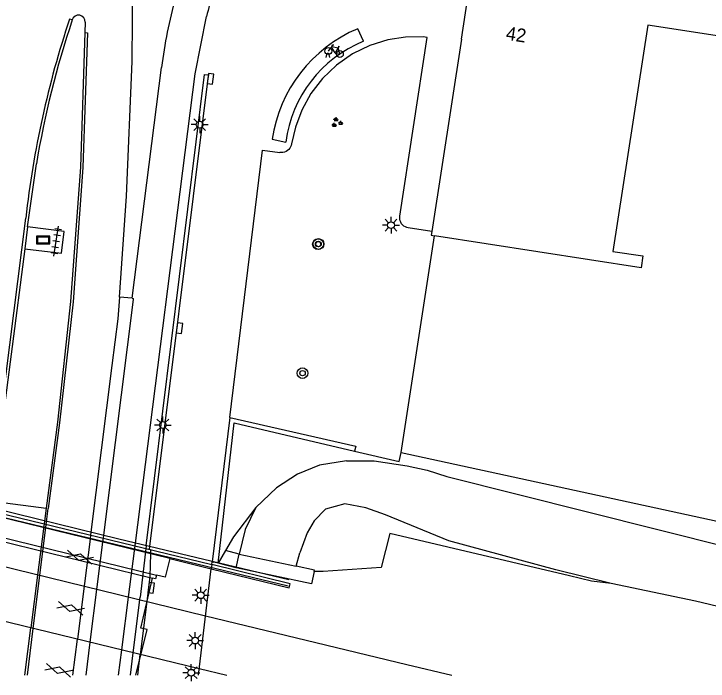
# Model space of a CAD drawing. Extents: x 132998 to 136004, y 396998 to 398512.
# Drawn here: x 133315.3 to 133366.9, y 396999.6 to 397049.1 of the extents above; entities that cross this region are included whole.
import ezdxf

# ---------------------------------------------------------------- set-up
doc = ezdxf.new("R2010")
doc.units = 0
for name, color, linetype in [('gg-afsc-hekwerk', 7, 'Continuous'), ('gg-afsc-muur', 7, 'Continuous'), ('gg-anno-huisnummerreeks BGT', 7, 'Continuous'), ('gg-aspt-spoorlijn', 7, 'Continuous'), ('gg-bbg-hoofdgebouw', 7, 'Continuous'), ('gg-bbg-pand onderbouw', 7, 'Continuous'), ('gg-knt-BGT kruinlijn', 7, 'Continuous'), ('gg-knt-verharding', 7, 'Continuous'), ('gg-knt-verharding niveau 01', 7, 'Continuous'), ('gg-knt-verharding nz', 7, 'Continuous'), ('gg-kntw-beschoeiing', 7, 'Continuous'), ('gt-grn-afwateringsgoot', 7, 'Continuous'), ('gt-symb-boom', 7, 'Continuous'), ('gt-symb-fietsenrek', 7, 'Continuous'), ('gt-symb-gesloten verharding', 7, 'Continuous'), ('gt-symb-groenvak', 7, 'Continuous'), ('gt-symb-kolk', 7, 'Continuous'), ('gt-symb-lichtmast', 7, 'Continuous'), ('gt-symb-reclamebord', 7, 'Continuous'), ('gt-symb-tegel verharding', 7, 'Continuous'), ('gx-grn-maaiveld', 7, 'Continuous'), ('gx-knt-lijn weginrichtingselement', 7, 'Continuous')]:
    doc.layers.add(name, color=color, linetype=linetype)

# ---------------------------------------------------------------- blocks, each defined once
blk = doc.blocks.new('gt0-KOLK')
at = {"layer": 'gt-symb-kolk'}
blk.add_lwpolyline([(0, 0), (0.375, 0), (0.375, 0.4), (-0.375, 0.4), (-0.375, 0), (0, 0)], dxfattribs=at)
blk = doc.blocks.new('gt0-FREK')
at = {"layer": 'gt-symb-fietsenrek'}
for p, q in [((0.259, 0.762), (0.294, 0.823)), ((0.54, 0.335), (0.259, 0.762)), ((0.294, 0.823), (0.767, 0.714)), ((0.767, 0.714), (0.54, 0.335)), ((0.757, 0.841), (0.866, 0.816)), ((0.767, 0.714), (0.84, 0.822)), ((0.895, 0.252), (0.767, 0.714))]:
    blk.add_line(p, q, dxfattribs=at)
for points in [[(0.036, 0.476), (0.228, 0.708), (0.259, 0.762)], [(0.294, 0.823), (0.36, 0.937), (0.452, 0.935)], [(-0.124, 0), (-0.047, 0.312), (0.053, 0.312), (0.12, 0)], [(0.54, 0.335), (0.555, 0.305), (0.895, 0.252)]]:
    blk.add_lwpolyline(points, dxfattribs=at)
for centre in [(0.036, 0.476), (0.895, 0.252)]:
    blk.add_circle(centre, 0.252, dxfattribs=at)
blk = doc.blocks.new('gt0-GRVAK')
at = {"layer": 'gt-symb-groenvak'}
for p, q in [((-0.11, 0.189), (-0.228, 0.24)), ((-0.182, 0.153), (0.088, 0.153)), ((-0.091, 0.211), (-0.156, 0.322)), ((-0.047, 0.214), (-0.047, 0.393)), ((-0.004, 0.211), (0.061, 0.322)), ((0.015, 0.189), (0.133, 0.24)), ((0.262, -0.052), (0.197, 0.059)), ((0.305, -0.049), (0.305, 0.13)), ((0.349, -0.052), (0.414, 0.059)), ((-0.245, -0.228), (-0.363, -0.177)), ((-0.318, -0.264), (-0.047, -0.264)), ((-0.226, -0.206), (-0.291, -0.095)), ((-0.183, -0.203), (-0.183, -0.024)), ((-0.139, -0.206), (-0.074, -0.095)), ((-0.12, -0.228), (-0.002, -0.177)), ((0.243, -0.074), (0.125, -0.023)), ((0.17, -0.11), (0.441, -0.11)), ((0.368, -0.074), (0.486, -0.023))]:
    blk.add_line(p, q, dxfattribs=at)
blk = doc.blocks.new('gt0-BOOM')
at = {"layer": 'gt-symb-boom'}
for radius in [0.4, 0.2]:
    blk.add_circle((0, 0), radius, dxfattribs=at)
blk = doc.blocks.new('gt0-LMAST')
at = {"layer": 'gt-symb-lichtmast'}
for p, q in [((-0.005, 0.246), (-0.005, 0.621)), ((-0.182, 0.173), (-0.447, 0.438)), ((0.172, 0.173), (0.437, 0.438)), ((-0.255, -0.004), (-0.63, -0.004)), ((-0.182, -0.181), (-0.447, -0.446)), ((-0.005, -0.254), (-0.005, -0.629)), ((0.437, -0.446), (0.172, -0.181)), ((0.245, -0.004), (0.62, -0.004))]:
    blk.add_line(p, q, dxfattribs=at)
blk.add_circle((-0.005, -0.004), 0.25, dxfattribs=at)
blk = doc.blocks.new('gt0-GESVH1')
at = {"layer": 'gt-symb-gesloten verharding'}
for p, q in [((-0.992, -0.261), (0.008, 0.239)), ((0.008, -0.261), (-0.992, 0.239)), ((0.008, 0.239), (1.008, -0.261)), ((1.008, 0.239), (0.008, -0.261))]:
    blk.add_line(p, q, dxfattribs=at)
blk = doc.blocks.new('gt0-RBORD')
at = {"layer": 'gt-symb-reclamebord'}
blk.add_lwpolyline([(-0.5, 0.295), (-0.5, -0.295), (0.5, -0.295), (0.5, 0.295), (-0.5, 0.295)], dxfattribs=at)
blk.add_lwpolyline([(-0.417, -0.212), (0.417, -0.212), (0.417, 0.212), (-0.417, 0.212)], close=True, dxfattribs=at)
blk = doc.blocks.new('gt0-TEG1')
at = {"layer": 'gt-symb-tegel verharding'}
for p, q in [((-1.125, 0), (1.125, 0)), ((-0.9, -0.25), (-0.9, 0.25)), ((-0.45, -0.25), (-0.45, 0.25)), ((0, -0.25), (0, 0.25)), ((0.45, -0.25), (0.45, 0.25)), ((0.9, -0.25), (0.9, 0.25))]:
    blk.add_line(p, q, dxfattribs=at)

msp = doc.modelspace()

# ---------------------------------------------------------------- linework, layer by layer
at = {"layer": 'gg-afsc-hekwerk'}
msp.add_lwpolyline([(133340.621, 397016.654), (133343.92, 397015.88), (133344.078, 397016.553)], dxfattribs=at)
at = {"layer": 'gg-afsc-muur'}
for p, q in [((133331.343, 397019.14), (133330.035, 397008.427)), ((133325.154, 397009.61), (133324.688, 397005.813)), ((133325.392, 397009.552), (133325.369, 397009.366)), ((133325.471, 397009.022), (133325.405, 397007.332)), ((133324.181, 397001.68), (133324.688, 397005.813)), ((133325.213, 397005.686), (133324.706, 397001.553)), ((133323.975, 397000), (133324.181, 397001.68)), ((133324.515, 397000), (133324.706, 397001.553))]:
    msp.add_line(p, q, dxfattribs=at)
for points in [[(133325.154, 397009.61), (133329.482, 397044.617), (133329.762, 397044.579), (133329.723, 397044.31), (133325.392, 397009.552)], [(133330.486, 397008.318), (133331.672, 397018.752), (133340.621, 397016.654)], [(133331.343, 397019.14), (133340.705, 397017.01), (133340.621, 397016.654)], [(133325.369, 397009.366), (133325.472, 397009.341), (133325.471, 397009.022)], [(133325.405, 397007.332), (133325.29, 397006.313), (133325.213, 397005.686)]]:
    msp.add_lwpolyline(points, dxfattribs=at)
at = {"layer": 'gg-aspt-spoorlijn'}
for p, q in [((133298.931, 397011.894), (133329.558, 397004.427)), ((133298.474, 397007.929), (133329.088, 397000.493)), ((133329.088, 397000.493), (133331.124, 397000))]:
    msp.add_line(p, q, dxfattribs=at)
msp.add_lwpolyline([(133329.558, 397004.427), (133344.494, 397000.79), (133347.833, 397000)], dxfattribs=at)
at = {"layer": 'gg-bbg-hoofdgebouw'}
for q in [(133351.086, 397063.697), (133346.339, 397032.956)]:
    msp.add_line((133348.546, 397047.247), q, dxfattribs=at)
for points in [[(133399.78, 397029.094), (133399.078, 397024.53), (133383.521, 397026.94), (133383.656, 397027.81), (133385.879, 397027.465), (133388.466, 397044.267), (133362.379, 397048.283), (133359.792, 397031.481), (133362.016, 397031.137), (133361.881, 397030.268), (133346.543, 397032.639)], [(133346.339, 397032.956), (133346.296, 397032.677), (133346.543, 397032.639)]]:
    msp.add_lwpolyline(points, dxfattribs=at)
at = {"layer": 'gg-bbg-pand onderbouw'}
for q in [(133346.543, 397032.639), (133419.949, 397000)]:
    msp.add_line((133344.078, 397016.553), q, dxfattribs=at)
at = {"layer": 'gg-knt-BGT kruinlijn'}
for p, q in [((133339.883, 397012.74), (133338.455, 397012.345)), ((133341.446, 397012.439), (133339.883, 397012.74)), ((133338.455, 397012.345), (133337.625, 397011.481)), ((133342.921, 397011.905), (133341.446, 397012.439)), ((133337.625, 397011.481), (133337.106, 397010.578)), ((133347.605, 397009.973), (133342.921, 397011.905)), ((133337.106, 397010.578), (133336.547, 397009.1)), ((133336.268, 397008.099), (133336.547, 397009.1)), ((133365.916, 397005.51), (133359.656, 397006.824)), ((133376.934, 397002.835), (133365.916, 397005.51))]:
    msp.add_line(p, q, dxfattribs=at)
msp.add_lwpolyline([(133359.656, 397006.824), (133355.561, 397007.84), (133347.605, 397009.973)], dxfattribs=at)
at = {"layer": 'gg-knt-verharding'}
for p, q in [((133320.612, 397048.493), (133320.596, 397047.72)), ((133324.11, 397028.003), (133326.293, 397045.139)), ((133316.336, 397033.297), (133316.992, 397037.977)), ((133316.336, 397033.297), (133316.126, 397031.677)), ((133316.126, 397031.677), (133313.693, 397012.921)), ((133323.152, 397028.071), (133323.039, 397026.47)), ((133324.11, 397028.003), (133323.152, 397028.071)), ((133324.11, 397028.003), (133324.213, 397027.99)), ((133313.693, 397012.921), (133317.712, 397012.407)), ((133317.712, 397012.407), (133317.59, 397011.442))]:
    msp.add_line(p, q, dxfattribs=at)
for points in [[(133323.152, 397028.071), (133323.682, 397035.582), (133324.094, 397045.58), (133324.174, 397054.802), (133324.159, 397058.329), (133324.173, 397058.515), (133324.225, 397058.698), (133324.46, 397059.153)], [(133324.346, 397009.806), (133328.78, 397044.656), (133329.632, 397048.928)], [(133320.596, 397047.72), (133320.26, 397037.727), (133319.535, 397027.756), (133318.55, 397018.797), (133317.712, 397012.407)], [(133316.126, 397031.677), (133318.849, 397031.336), (133319.048, 397032.945), (133316.336, 397033.297)], [(133321.97, 397010.198), (133324.202, 397027.903), (133324.213, 397027.99)], [(133323.039, 397026.47), (133322.597, 397022.994), (133321.014, 397010.432)]]:
    msp.add_lwpolyline(points, dxfattribs=at)
for centre, radius, start, end in [((133348.818, 397044.608), 19.667, 156.5787, 167.31), ((133360.375, 397041.055), 34.326, 164.3361, 173.1673), ((133386.217, 397026.388), 70.189, 161.49937, 170.4963), ((133320.126, 397048.529), 0.488, 355.7803, 164.4022)]:
    msp.add_arc(centre, radius, start, end, dxfattribs=at)
at = {"layer": 'gg-knt-verharding niveau 01'}
for p, q in [((133299.368, 397015.691), (133330.01, 397008.22)), ((133326.896, 397008.665), (133302.59, 397014.591)), ((133303.784, 397012.541), (133325.625, 397007.215)), ((133303.853, 397012.822), (133325.915, 397007.442)), ((133326.896, 397008.665), (133329.974, 397007.914)), ((133329.029, 397000), (133329.974, 397007.914)), ((133330.01, 397008.22), (133329.974, 397007.914))]:
    msp.add_line(p, q, dxfattribs=at)
for points in [[(133326.896, 397008.665), (133326.564, 397007.284), (133325.915, 397007.442)], [(133325.915, 397007.442), (133325.847, 397007.161), (133325.625, 397007.215)], [(133324.379, 397000), (133325.21, 397003.396), (133324.755, 397003.508), (133325.625, 397007.215)]]:
    msp.add_lwpolyline(points, dxfattribs=at)
at = {"layer": 'gg-knt-verharding nz'}
for p, q in [((133341.281, 397047.078), (133340.853, 397048.01)), ((133334.499, 397039.799), (133335.511, 397039.597)), ((133317.59, 397011.442), (133317.111, 397007.644)), ((133321.014, 397010.432), (133320.975, 397010.119)), ((133320.975, 397010.119), (133320.558, 397006.811)), ((133321.931, 397009.886), (133321.97, 397010.198)), ((133321.514, 397006.58), (133321.931, 397009.886)), ((133323.864, 397006.012), (133324.346, 397009.806)), ((133317.111, 397007.644), (133316.589, 397003.518)), ((133320.558, 397006.811), (133320.038, 397002.683)), ((133320.993, 397002.452), (133321.514, 397006.58)), ((133323.339, 397001.884), (133323.864, 397006.012)), ((133316.145, 397000), (133316.589, 397003.518)), ((133319.7, 397000), (133320.038, 397002.683)), ((133320.684, 397000), (133320.993, 397002.452)), ((133323.099, 397000), (133323.339, 397001.884))]:
    msp.add_line(p, q, dxfattribs=at)
for centre, radius, start, end in [((133344.94, 397038.283), 10.551, 112.7922, 171.7396), ((133344.78, 397038.414), 9.344, 111.9905, 172.7245)]:
    msp.add_arc(centre, radius, start, end, dxfattribs=at)
at = {"layer": 'gg-kntw-beschoeiing'}
msp.add_lwpolyline([(133293.908, 397017.321), (133323.109, 397010.123), (133335.732, 397007.126)], dxfattribs=at)
at = {"layer": 'gt-grn-afwateringsgoot'}
for p, q in [((133319.656, 397048.66), (133319.456, 397048.727)), ((133317.753, 397011.403), (133317.876, 397012.386)), ((133317.278, 397007.604), (133317.753, 397011.403)), ((133316.763, 397003.476), (133317.278, 397007.604)), ((133316.329, 397000), (133316.763, 397003.476))]:
    msp.add_line(p, q, dxfattribs=at)
for points in [[(133320.596, 397047.72), (133320.785, 397047.709), (133320.446, 397037.699), (133319.715, 397027.735), (133318.722, 397018.742), (133317.876, 397012.386)], [(133313.451, 397012.284), (133313.537, 397012.976), (133316.206, 397033.953)]]:
    msp.add_lwpolyline(points, dxfattribs=at)
msp.add_arc((133387.171, 397026.087), 71.399, 161.51264, 173.67459, dxfattribs=at)
at = {"layer": 'gx-grn-maaiveld'}
for p, q in [((133346.339, 397032.956), (133344.598, 397033.225)), ((133331.028, 397009.259), (133330.486, 397008.318)), ((133332.043, 397009.005), (133331.028, 397009.259)), ((133331.834, 397007.991), (133332.043, 397009.005)), ((133332.043, 397009.005), (133336.268, 397008.099)), ((133330.01, 397008.22), (133330.035, 397008.427)), ((133330.035, 397008.427), (133330.174, 397008.393)), ((133330.486, 397008.318), (133330.174, 397008.393)), ((133331.834, 397007.991), (133330.486, 397008.318)), ((133337.614, 397007.718), (133337.658, 397007.709))]:
    msp.add_line(p, q, dxfattribs=at)
for points in [[(133345.696, 397047.403), (133344.407, 397047.385), (133343.077, 397047.178), (133341.747, 397046.764), (133340.465, 397046.14), (133339.279, 397045.318), (133338.235, 397044.323), (133337.365, 397043.193), (133336.692, 397041.974), (133336.22, 397040.713), (133335.943, 397039.454)], [(133343.978, 397034.095), (133346.015, 397047.363), (133345.696, 397047.403)], [(133335.943, 397039.454), (133335.913, 397039.347), (133335.866, 397039.242), (133335.803, 397039.14), (133335.723, 397039.048), (133335.629, 397038.967), (133335.524, 397038.902), (133335.412, 397038.853), (133335.297, 397038.823), (133335.182, 397038.81), (133335.071, 397038.813)], [(133331.343, 397019.14), (133333.774, 397038.986), (133335.071, 397038.813)], [(133344.598, 397033.225), (133344.491, 397033.25), (133344.384, 397033.293), (133344.28, 397033.354), (133344.186, 397033.434), (133344.105, 397033.53), (133344.041, 397033.637), (133343.997, 397033.753), (133343.972, 397033.87), (133343.967, 397033.986), (133343.978, 397034.095)], [(133340.024, 397015.935), (133340.012, 397015.933), (133338.022, 397015.599), (133336.384, 397014.947), (133334.828, 397013.921), (133333.277, 397012.451)], [(133340.024, 397015.935), (133342.063, 397015.924), (133344.529, 397015.56), (133345.994, 397015.221), (133347.458, 397014.751), (133405.085, 397000.276), (133406.428, 397000)], [(133333.277, 397012.451), (133331.618, 397010.283), (133331.028, 397009.259)], [(133333.277, 397012.451), (133332.502, 397010.83), (133332.043, 397009.005)], [(133359.656, 397006.824), (133358.213, 397006.994), (133356.564, 397007.386), (133343.243, 397010.52), (133342.598, 397008.001), (133338.279, 397007.72), (133337.658, 397007.709)], [(133329.974, 397007.914), (133335.757, 397006.504), (133335.829, 397006.801), (133330.01, 397008.22)], [(133337.614, 397007.718), (133337.426, 397006.792), (133331.834, 397007.991)], [(133337.614, 397007.718), (133337.622, 397007.756), (133337.633, 397007.806), (133336.268, 397008.099)]]:
    msp.add_lwpolyline(points, dxfattribs=at)
at = {"layer": 'gx-knt-lijn weginrichtingselement'}
msp.add_line((133294.361, 397016.596), (133335.685, 397006.639), dxfattribs=at)

# ---------------------------------------------------------------- block references
at = {"layer": 'gt-symb-boom'}
for p in [(133337.902, 397032.017), (133337.941, 397032.028), (133336.75, 397022.436)]:
    msp.add_blockref('gt0-BOOM', p, dxfattribs=at)
at = {"layer": 'gt-symb-fietsenrek'}
msp.add_blockref('gt0-FREK', (133338.632, 397045.879), dxfattribs=at)
at = {"layer": 'gt-symb-gesloten verharding', "rotation": 164.3378936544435}
for p in [(133320.213, 397008.76), (133319.547, 397004.967), (133318.645, 397000.364)]:
    msp.add_blockref('gt0-GESVH1', p, dxfattribs=at)
at = {"layer": 'gt-symb-groenvak'}
msp.add_blockref('gt0-GRVAK', (133339.286, 397041.041), dxfattribs=at)
at = {"layer": 'gt-symb-kolk'}
for p, rotation in [((133329.723, 397044.31), -97.5870690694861), ((133327.42, 397025.811), -97.12501634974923), ((133325.313, 397006.513), -97.0042592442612)]:
    msp.add_blockref('gt0-KOLK', p, dxfattribs=dict(at, rotation=rotation))
at = {"layer": 'gt-symb-lichtmast'}
for p in [(133329.122, 397040.893), (133343.324, 397033.428), (133326.388, 397018.59), (133329.197, 397005.947), (133328.786, 397002.58), (133328.497, 397000.197)]:
    msp.add_blockref('gt0-LMAST', p, dxfattribs=at)
at = {"layer": 'gt-symb-reclamebord'}
msp.add_blockref('gt0-RBORD', (133317.495, 397032.325), dxfattribs=at)
at = {"layer": 'gt-symb-tegel verharding', "rotation": 81.31914941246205}
msp.add_blockref('gt0-TEG1', (133318.464, 397032.229), dxfattribs=at)

# ---------------------------------------------------------------- texts
at = {"layer": 'gg-anno-huisnummerreeks BGT'}
msp.add_text('42', height=1, rotation=351.2, dxfattribs=at).set_placement((133351.8, 397047.202))

doc.saveas('drawing.dxf')
